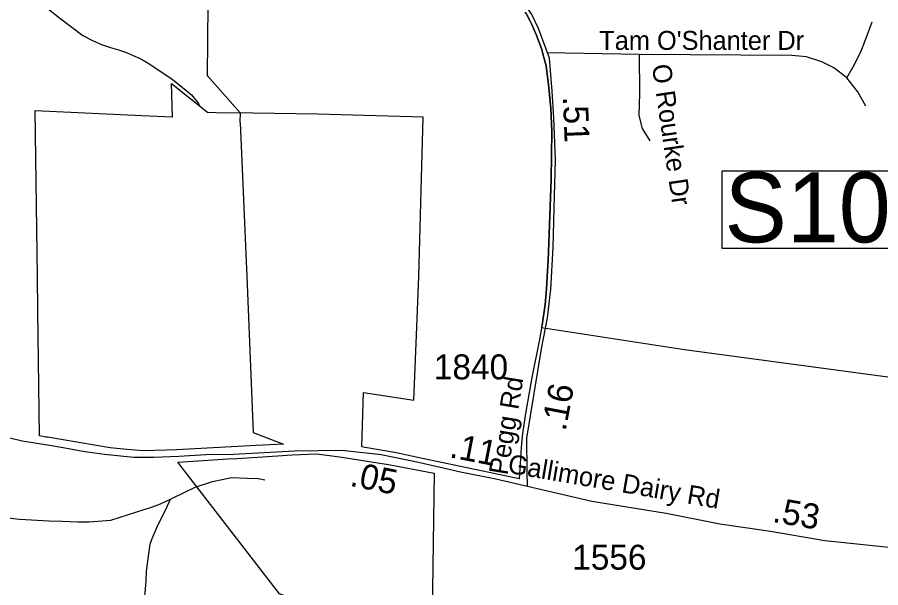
# Model space of a CAD drawing. Extents: x 1662474 to 1856135, y 779280 to 917889.
# Drawn here: x 1710721 to 1715048, y 843441 to 846297 of the extents above; entities that cross this region are included whole.
import ezdxf

# ---------------------------------------------------------------- set-up
doc = ezdxf.new("R2010")
doc.units = 0
for name, color, linetype in [('Exist Boundary Political City Limit New', 7, 'Continuous'), ('Exist Hydrographic Misc Water Feature', 7, 'Continuous'), ('Exist Road Non-System Type 51', 7, 'Continuous'), ('Exist Road Non-System Type 51 Label', 7, 'Continuous'), ('Exist Road Primary NC Structure Ovrhead Sign Number Label', 7, 'Continuous'), ('Exist Road Secondary Mileage Hundredths English Label', 7, 'Continuous'), ('Exist Road Secondary Mileage Tenths English Label', 7, 'Continuous'), ('Exist Road Secondary Type 51 Attributed', 7, 'Continuous'), ('Exist Road Secondary Type 51 Label', 7, 'Continuous'), ('Exist Road Secondary Type 51 Number Label', 7, 'Continuous'), ('Map Preparation Boundary City Limit Buffer Line', 7, 'Continuous')]:
    doc.layers.add(name, color=color, linetype=linetype)

msp = doc.modelspace()

# ---------------------------------------------------------------- linework, layer by layer
at = {"layer": 'Exist Boundary Political City Limit New'}
for points in [[(1711838.2, 845818.7), (1711674.6, 846004.6), (1711687, 847252.1), (1711688.2, 847310.8), (1711823.9, 847308.6), (1711821.5, 847326.2), (1711750.1, 847863.9), (1711743.9, 847898.9), (1711710.5, 848114.2), (1711624.5, 848611.1)], [(1713265.2, 846319.4), (1713269.6, 846319.3), (1713270.1, 846318.7), (1713291.1, 846278.4), (1713297.9, 846263.9), (1713321.9, 846211.5), (1713348.1, 846141.2), (1713360.6, 846096.2), (1713372.1, 846054.5), (1713384.4, 845945.9), (1713394.1, 845840.4), (1713400.5, 845727.1), (1713396.2, 845486.5), (1713396.2, 845485.9), (1713381.8, 845078.1), (1713381.6, 845077.4), (1713377.2, 844999.4), (1713373.6, 844935.2), (1713366.4, 844858.6), (1713351.4, 844755.6), (1713348.6, 844741.7)], [(1713348.6, 844741.7), (1713351.4, 844755.6), (1713366.4, 844858.6), (1713373.6, 844935.2), (1713377.2, 844999.4), (1713381.6, 845077.4), (1713381.8, 845078.1), (1713396.2, 845485.9), (1713396.2, 845486.5), (1713400.5, 845727.1), (1713394.1, 845840.4), (1713384.4, 845945.9), (1713372.1, 846054.5), (1713360.6, 846096.2), (1713348.1, 846141.2), (1713321.9, 846211.5), (1713297.9, 846263.9), (1713291.1, 846278.4), (1713270.1, 846318.7), (1713269.6, 846319.3), (1713265.2, 846319.4)], [(1711838.2, 845818.7), (1711837.4, 845771.6), (1711839.1, 845769), (1711871.1, 844999.4), (1711903.8, 844218.8), (1712055.2, 844160.8), (1711918.6, 844153.4), (1711518.6, 844131.7), (1711469.2, 844129.4), (1711354.6, 844126.7), (1711269.6, 844133.4), (1711187.5, 844142), (1710872.4, 844194.4), (1710863.8, 844195.9), (1710832.9, 844201.1), (1710824.6, 844827.1), (1710822.4, 844999.4), (1710811.4, 845830.7), (1711345, 845806), (1711497.1, 845799), (1711499.9, 845798.9), (1711493.9, 845966.1), (1711673.9, 845822.2), (1711718.4, 845821.3), (1711838.2, 845818.7)], [(1713348.6, 844741.7), (1713348.5, 844741.1), (1713341.1, 844704.3), (1713339, 844693.1), (1713299.5, 844494.1), (1713269.6, 844323.3), (1713253.6, 844214.1), (1713246.4, 844144.1), (1713240.5, 844061.8), (1713237, 843986.4), (1713149.6, 844005.4), (1712878.2, 844061.8), (1712697.1, 844100.2), (1712622.4, 844116.1), (1712455, 844145.4), (1712448.2, 844146.1), (1712456.6, 844418.2), (1712708.2, 844380.2), (1712721.2, 844706.5), (1712732.9, 844999.4), (1712755.6, 845797.2), (1712225.9, 845811.5), (1711903, 845817.2), (1711838.2, 845818.7)], [(1718962.1, 844491.8), (1718631.6, 844636.2), (1718387.4, 844734.4), (1718167.2, 844508.2), (1718004.6, 844356.5), (1717843.1, 844298.6), (1717636.9, 844242.6), (1717361, 844166.6), (1717185.8, 844122.8), (1716931.6, 844052.7), (1716695, 843982.6), (1716353.2, 843903.8), (1716134.1, 843842.5), (1715876.8, 843720.8), (1715727.9, 843659.4), (1715544, 843624.4), (1715193.6, 843659.4), (1715246.1, 844474.1), (1714063.8, 844631.7), (1713348.6, 844741.7)], [(1712801.6, 843432.9), (1712797.1, 843110.7), (1712672.2, 843160), (1712593.6, 843191.1), (1712558.4, 843205.1), (1712035.9, 843411.2), (1711588.1, 843990.2), (1711526, 844070.5), (1711776.4, 844086.1), (1711821.5, 844088.9), (1711927.6, 844095.6), (1712099.1, 844106.2), (1712223, 844110.9), (1712336.6, 844096.7), (1712581.6, 844058.4), (1712809.8, 844015.1), (1712801.6, 843432.9)]]:
    msp.add_lwpolyline(points, dxfattribs=at)
at = {"layer": 'Exist Hydrographic Misc Water Feature'}
for points in [[(1710681.4, 846522.9), (1710767, 846436.5), (1710817, 846392), (1710878.6, 846337.5), (1710932.5, 846293.7), (1711050.1, 846206.8), (1711098, 846180.3), (1711144.1, 846160.5), (1711188, 846146.6), (1711224.1, 846136), (1711263.8, 846122), (1711301.9, 846105.6), (1711339.9, 846089.3), (1711377.8, 846067.1), (1711485.6, 845995.2), (1711513.4, 845975), (1711595.2, 845908.5), (1711629.1, 845865.9), (1711636.7, 845850.1)], [(1709775.5, 843977.7), (1709793.3, 843975.7), (1709869.3, 843965.1), (1709937.1, 843939.1), (1709967.3, 843922.9), (1710077.4, 843900.1), (1710187.3, 843879.9), (1710313.3, 843859.2), (1710551.3, 843814.2), (1710591.4, 843806), (1710689.2, 843789.2), (1710733.2, 843785.1), (1710881.5, 843776.3), (1710947.5, 843774.1), (1711025.6, 843771.7), (1711081.6, 843771.4), (1711189.9, 843779), (1711398.3, 843846.2), (1711438.4, 843861.8), (1711474.5, 843877.4), (1711488.6, 843884.6)], [(1711488.6, 843884.6), (1711502.5, 843891.6), (1711613, 843945.2), (1711699.3, 843973), (1711747.3, 843982.7), (1711795.5, 843992.4), (1711873.6, 843989.9), (1711927.8, 843988), (1711961.4, 843980.7)], [(1711081.3, 842925.7), (1711127.6, 842967), (1711209.9, 843052.4), (1711234.2, 843082.2), (1711307.2, 843230.1), (1711345.5, 843322.1), (1711355.8, 843374.3), (1711362, 843414.4), (1711366.5, 843475.9), (1711368.7, 843524.2), (1711374.9, 843574.2), (1711387.4, 843660.1), (1711397.5, 843687.8), (1711427.7, 843757.7), (1711468.1, 843835.7), (1711488.6, 843884.6)]]:
    msp.add_lwpolyline(points, dxfattribs=at)
at = {"layer": 'Exist Road Non-System Type 51'}
msp.add_line((1713838, 846110.4), (1713374.5, 846118.5), dxfattribs=at)
for points in [[(1714877.6, 845993.6), (1714915.9, 846060.2), (1714951.6, 846133.2), (1714982.1, 846211.4), (1715004.6, 846275.2)], [(1713838, 846110.4), (1713838.9, 845916.2), (1713835.4, 845805.1), (1713852.1, 845741.1), (1713890.2, 845678.1)], [(1714877.6, 845993.6), (1714813.1, 846043.7), (1714752.6, 846074.9), (1714675.5, 846099.9), (1714602.9, 846105.1), (1713838, 846110.4)], [(1714973.4, 845851.9), (1714933, 845923.5), (1714877.6, 845993.6)]]:
    msp.add_lwpolyline(points, dxfattribs=at)
at = {"layer": 'Exist Road Primary NC Structure Ovrhead Sign Number Label'}
msp.add_lwpolyline([(1714252.6, 845528.7), (1715851.7, 845528.7), (1715851.7, 845139.7), (1714252.6, 845139.7)], close=True, dxfattribs=at)
at = {"layer": 'Exist Road Secondary Type 51 Attributed'}
for points in [[(1713277.9, 843948.6), (1713276, 844022.6), (1713273.9, 844189.3), (1713347.6, 844636.5), (1713378.2, 844792.9), (1713395.7, 844936.8), (1713406.7, 845145.2), (1713411.6, 845341.8), (1713418.2, 845583.7), (1713410.3, 845793.9), (1713401.8, 845928), (1713387.4, 846092.3), (1713333.5, 846240.8), (1713298.6, 846314.1), (1713249.7, 846383.9), (1713186.8, 846450.3), (1713029.6, 846635.3), (1712994.7, 846715.5), (1712966.8, 846820.3), (1712956.3, 846900.5), (1712956.3, 847043.7), (1712970.3, 847249.6), (1712970.1, 847302.4)], [(1713277.9, 843948.6), (1713118.7, 843985.1), (1712941.5, 844019.9), (1712731.7, 844068.4), (1712545, 844106.3), (1712347, 844128.4), (1712110.8, 844124.6), (1711804.8, 844108.8), (1711665.6, 844106.2), (1711530.4, 844098.3), (1711405.7, 844093.5), (1711305.7, 844093.5), (1711157.6, 844108.3), (1711050.2, 844123.1), (1710952.2, 844141.2), (1710872.2, 844155.3), (1710746.4, 844174.9), (1710614.6, 844206.2)], [(1715153.9, 843635.3), (1714768.2, 843675.6), (1714495, 843722.5), (1714241.5, 843759.4), (1713972.2, 843812.2), (1713600.6, 843872.8), (1713277.9, 843948.6)]]:
    msp.add_lwpolyline(points, dxfattribs=at)
at = {"layer": 'Map Preparation Boundary City Limit Buffer Line'}
for points in [[(1711838.2, 845818.7), (1711674.6, 846004.6), (1711687, 847252.1), (1711688.2, 847310.8), (1711823.9, 847308.6), (1711821.5, 847326.2), (1711750.1, 847863.9), (1711743.9, 847898.9), (1711710.5, 848114.2), (1711624.5, 848611.1)], [(1713265.2, 846319.4), (1713269.6, 846319.3), (1713270.1, 846318.7), (1713291.1, 846278.4), (1713297.9, 846263.9), (1713321.9, 846211.5), (1713348.1, 846141.2), (1713360.6, 846096.2), (1713372.1, 846054.5), (1713384.4, 845945.9), (1713394.1, 845840.4), (1713400.5, 845727.1), (1713396.2, 845486.5), (1713396.2, 845485.9), (1713381.8, 845078.1), (1713381.6, 845077.4), (1713377.2, 844999.4), (1713373.6, 844935.2), (1713366.4, 844858.6), (1713351.4, 844755.6), (1713348.6, 844741.7)], [(1713348.6, 844741.7), (1713351.4, 844755.6), (1713366.4, 844858.6), (1713373.6, 844935.2), (1713377.2, 844999.4), (1713381.6, 845077.4), (1713381.8, 845078.1), (1713396.2, 845485.9), (1713396.2, 845486.5), (1713400.5, 845727.1), (1713394.1, 845840.4), (1713384.4, 845945.9), (1713372.1, 846054.5), (1713360.6, 846096.2), (1713348.1, 846141.2), (1713321.9, 846211.5), (1713297.9, 846263.9), (1713291.1, 846278.4), (1713270.1, 846318.7), (1713269.6, 846319.3), (1713265.2, 846319.4)], [(1711838.2, 845818.7), (1711837.4, 845771.6), (1711839.1, 845769), (1711871.1, 844999.4), (1711903.8, 844218.8), (1712055.2, 844160.8), (1711918.6, 844153.4), (1711518.6, 844131.7), (1711469.2, 844129.4), (1711354.6, 844126.7), (1711269.6, 844133.4), (1711187.5, 844142), (1710872.4, 844194.4), (1710863.8, 844195.9), (1710832.9, 844201.1), (1710824.6, 844827.1), (1710822.4, 844999.4), (1710811.4, 845830.7), (1711345, 845806), (1711497.1, 845799), (1711499.9, 845798.9), (1711493.9, 845966.1), (1711673.9, 845822.2), (1711718.4, 845821.3), (1711838.2, 845818.7)], [(1713348.6, 844741.7), (1713348.5, 844741.1), (1713341.1, 844704.3), (1713339, 844693.1), (1713299.5, 844494.1), (1713269.6, 844323.3), (1713253.6, 844214.1), (1713246.4, 844144.1), (1713240.5, 844061.8), (1713237, 843986.4), (1713149.6, 844005.4), (1712878.2, 844061.8), (1712697.1, 844100.2), (1712622.4, 844116.1), (1712455, 844145.4), (1712448.2, 844146.1), (1712456.6, 844418.2), (1712708.2, 844380.2), (1712721.2, 844706.5), (1712732.9, 844999.4), (1712755.6, 845797.2), (1712225.9, 845811.5), (1711903, 845817.2), (1711838.2, 845818.7)], [(1718962.1, 844491.8), (1718631.6, 844636.2), (1718387.4, 844734.4), (1718167.2, 844508.2), (1718004.6, 844356.5), (1717843.1, 844298.6), (1717636.9, 844242.6), (1717361, 844166.6), (1717185.8, 844122.8), (1716931.6, 844052.7), (1716695, 843982.6), (1716353.2, 843903.8), (1716134.1, 843842.5), (1715876.8, 843720.8), (1715727.9, 843659.4), (1715544, 843624.4), (1715193.6, 843659.4), (1715246.1, 844474.1), (1714063.8, 844631.7), (1713348.6, 844741.7)], [(1712801.6, 843432.9), (1712797.1, 843110.7), (1712672.2, 843160), (1712593.6, 843191.1), (1712558.4, 843205.1), (1712035.9, 843411.2), (1711588.1, 843990.2), (1711526, 844070.5), (1711776.4, 844086.1), (1711821.5, 844088.9), (1711927.6, 844095.6), (1712099.1, 844106.2), (1712223, 844110.9), (1712336.6, 844096.7), (1712581.6, 844058.4), (1712809.8, 844015.1), (1712801.6, 843432.9)]]:
    msp.add_lwpolyline(points, dxfattribs=at)

# ---------------------------------------------------------------- texts
at = {"layer": 'Exist Road Non-System Type 51 Label'}
msp.add_text("Tam O'Shanter Dr", height=95, dxfattribs=at).set_placement((1713637.5, 846133.9))
msp.add_text('O Rourke Dr', height=95, rotation=278.3206, dxfattribs=at).set_placement((1713901.1, 846056.1))
at = {"layer": 'Exist Road Primary NC Structure Ovrhead Sign Number Label'}
msp.add_text('S1039', height=350, dxfattribs=at).set_placement((1714265.2, 845170.3))
at = {"layer": 'Exist Road Secondary Mileage Hundredths English Label'}
for s, rotation, p in [('.11', 348.8944, (1712883, 844095)), ('.05', 348.511, (1712383.7, 843952.3))]:
    msp.add_text(s, height=125, rotation=rotation, dxfattribs=at).set_placement(p)
at = {"layer": 'Exist Road Secondary Mileage Tenths English Label'}
for s, rotation, p in [('.51', 272.1524, (1713455.5, 845899.7)), ('.16', 79.3914, (1713469, 844221.8)), ('.53', 350.2751, (1714501.3, 843771.3))]:
    msp.add_text(s, height=125, rotation=rotation, dxfattribs=at).set_placement(p)
at = {"layer": 'Exist Road Secondary Type 51 Label'}
for s, rotation, p in [('Pegg Rd', 80.6342, (1713177.5, 844001.8)), ('Gallimore Dairy Rd', 350.3016, (1713175.1, 844017.2))]:
    msp.add_text(s, height=95, rotation=rotation, dxfattribs=at).set_placement(p)
at = {"layer": 'Exist Road Secondary Type 51 Number Label'}
for s, p in [('1840', (1712809, 844484.5)), ('1556', (1713502.2, 843531.6))]:
    msp.add_text(s, height=125, dxfattribs=at).set_placement(p)

doc.saveas('drawing.dxf')
